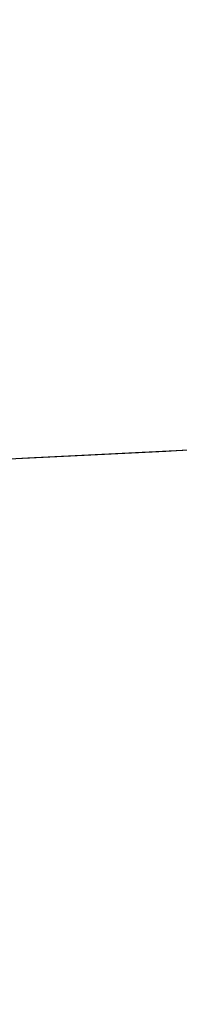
# Model space of a CAD drawing. Header units: millimetres. Extents: x -505 to 505, y 0 to 800.
# Tile 572 of 656: x -151.6837 to -151.6008, y 347.7514 to 348.2635. Entities that reach past the tile are written whole.
import ezdxf

# ---------------------------------------------------------------- set-up
doc = ezdxf.new("R2010")
doc.units = ezdxf.units.MM
doc.header["$MEASUREMENT"] = 0
for name, color, linetype in [('IGES level 1', 255, 'Continuous'), ('IGES level 10', 255, 'Continuous'), ('IGES level 14', 255, 'Continuous')]:
    doc.layers.add(name, color=color, linetype=linetype)

msp = doc.modelspace()

# ---------------------------------------------------------------- linework, layer by layer
at = {"layer": 'IGES level 1'}
for points in [[(139.01718, 338.93032, -135.5739), (-23.12511, 347.14553, 22.51988), (-185.26739, 355.36074, 180.61365)], [(-185.26739, 355.36074, 180.61365), (-23.12511, 347.14553, 22.51988), (139.01718, 338.93032, -135.5739)]]:
    msp.add_open_spline(points, degree=2, dxfattribs=at)
at = {"layer": 'IGES level 10', "extrusion": (0.715518, 0.036242, 0.697653)}
msp.add_arc((359.76367, 2.27731, -185.96472), 6, 87.976173, 267.976173, dxfattribs=at)
at = {"layer": 'IGES level 10'}
for points in [[(-137.3566, 388.94708, -136.54949), (-147.88257, 366.28838, -145.6629), (-158.40853, 343.62967, -154.77632)], [(-158.40853, 343.62967, -154.77632), (-147.88257, 366.28838, -145.6629), (-137.3566, 388.94708, -136.54949)], [(-140.07072, 388.81321, -139.12788), (-150.40234, 366.57285, -148.07303), (-160.73397, 344.33248, -157.01819)], [(-161.69636, 347.5282, -131.4194), (-154.4519, 347.89514, -124.35582), (-147.20744, 348.26209, -117.29225)]]:
    msp.add_open_spline(points, degree=2, dxfattribs=at)
at = {"layer": 'IGES level 14'}
msp.add_open_spline([(-175.82818, 346.8124, -145.19837), (-161.51781, 347.53725, -131.24531), (-147.20744, 348.26209, -117.29225)], degree=2, dxfattribs=at)

doc.saveas('drawing.dxf')
